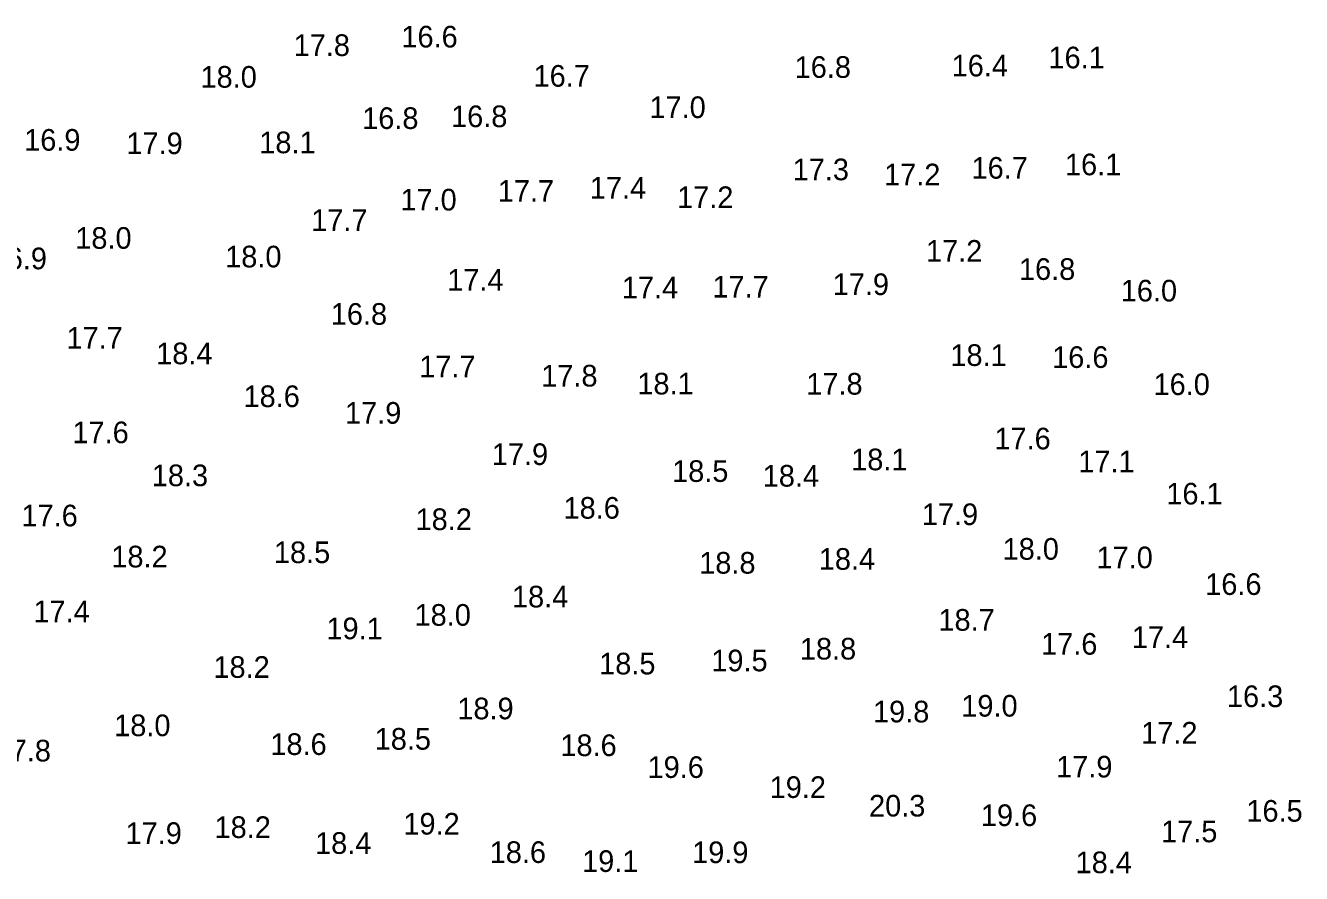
# Model space of a CAD drawing. Extents: x 3040093 to 3056816, y 408076 to 509144.
# Drawn here: x 3044785.9 to 3045080.8, y 434796.3 to 434992.2 of the extents above; entities that cross this region are included whole.
import ezdxf

# ---------------------------------------------------------------- set-up
doc = ezdxf.new("R2010")
doc.units = 0
doc.layers.add('V-TOPO-SOUN-0810', color=7, linetype='Continuous')

msp = doc.modelspace()

# ---------------------------------------------------------------- texts
at = {"layer": 'V-TOPO-SOUN-0810'}
for s, p in [('17.8 ', (3044847.89, 434985.2)), ('16.6 ', (3044872.79, 434987.17)), ('16.1 ', (3045022.33, 434982.35)), ('16.8 ', (3044963.67, 434980.15)), ('16.4 ', (3044999.95, 434980.48)), ('18.0 ', (3044826.37, 434977.88)), ('16.7 ', (3044903.33, 434978.11)), ('17.0 ', (3044930.11, 434970.86)), ('16.8 ', (3044863.73, 434968.34)), ('16.8 ', (3044884.27, 434968.76)), ('16.9 ', (3044785.62, 434963.32)), ('17.9 ', (3044809.24, 434962.53)), ('18.1 ', (3044839.95, 434962.73)), ('17.3 ', (3044963.21, 434956.49)), ('17.2 ', (3044984.34, 434955.31)), ('16.7 ', (3045004.55, 434956.85)), ('16.1 ', (3045026.14, 434957.64)), ('17.0 ', (3044872.56, 434949.5)), ('17.7 ', (3044895.07, 434951.51)), ('17.4 ', (3044916.33, 434952.26)), ('17.2 ', (3044936.5, 434950.06)), ('17.7 ', (3044851.96, 434944.78)), ('18.0 ', (3044797.43, 434940.65)), ('17.2 ', (3044994.02, 434937.66)), ('16.9 ', (3044777.87, 434935.92)), ('18.0 ', (3044832.07, 434936.35)), ('16.8 ', (3045015.51, 434933.46)), ('17.4 ', (3044883.39, 434930.97)), ('17.4 ', (3044923.74, 434929.2)), ('17.7 ', (3044944.67, 434929.39)), ('17.9 ', (3044972.46, 434929.95)), ('16.0 ', (3045039.03, 434928.47)), ('16.8 ', (3044856.48, 434923.09)), ('17.7 ', (3044795.39, 434917.55)), ('18.4 ', (3044816.13, 434913.97)), ('18.1 ', (3044999.66, 434913.58)), ('16.6 ', (3045023.18, 434913.12)), ('17.7 ', (3044876.92, 434910.95)), ('17.8 ', (3044905.11, 434908.82)), ('18.1 ', (3044927.32, 434906.99)), ('17.8 ', (3044966.36, 434906.95)), ('16.0 ', (3045046.61, 434906.85)), ('18.6 ', (3044836.31, 434904.07)), ('17.9 ', (3044859.76, 434900.23)), ('17.6 ', (3044796.77, 434895.73)), ('17.6 ', (3045009.83, 434894.29)), ('17.9 ', (3044893.69, 434890.68)), ('18.1 ', (3044976.73, 434889.47)), ('17.1 ', (3045029.22, 434889.01)), ('18.3 ', (3044815.11, 434885.79)), ('18.5 ', (3044935.35, 434886.78)), ('18.4 ', (3044956.29, 434885.69)), ('16.1 ', (3045049.56, 434881.56)), ('17.6 ', (3044784.99, 434876.51)), ('18.2 ', (3044876.07, 434875.65)), ('18.6 ', (3044910.26, 434878.28)), ('17.9 ', (3044993.06, 434876.8)), ('18.2 ', (3044805.76, 434867.02)), ('18.5 ', (3044843.33, 434868.01)), ('18.0 ', (3045011.73, 434868.8)), ('17.0 ', (3045033.42, 434866.83)), ('18.8 ', (3044941.62, 434865.58)), ('18.4 ', (3044969.25, 434866.47)), ('16.6 ', (3045058.55, 434860.66)), ('18.4 ', (3044898.35, 434857.77)), ('17.4 ', (3044787.75, 434854.36)), ('18.0 ', (3044875.84, 434853.54)), ('18.7 ', (3044996.9, 434852.39)), ('19.1 ', (3044855.47, 434850.42)), ('17.6 ', (3045020.62, 434846.85)), ('17.4 ', (3045041.59, 434848.39)), ('18.8 ', (3044964.88, 434845.73)), ('18.2 ', (3044829.35, 434841.5)), ('18.5 ', (3044918.49, 434842.29)), ('19.5 ', (3044944.41, 434843.01)), ('16.3 ', (3045063.57, 434834.74)), ('18.9 ', (3044885.72, 434831.92)), ('19.0 ', (3045002.18, 434832.54)), ('19.8 ', (3044981.78, 434831.2)), ('18.0 ', (3044806.42, 434828.02)), ('17.2 ', (3045043.75, 434826.31)), ('18.6 ', (3044842.51, 434823.68)), ('18.5 ', (3044866.62, 434824.9)), ('18.6 ', (3044909.53, 434823.42)), ('17.8 ', (3044778.79, 434822.18)), ('19.6 ', (3044929.68, 434818.37)), ('17.9 ', (3045024.1, 434818.47)), ('19.2 ', (3044957.89, 434813.74)), ('20.3 ', (3044980.86, 434809.45)), ('16.5 ', (3045068.06, 434808.26)), ('19.2 ', (3044873.25, 434805.28)), ('19.6 ', (3045006.71, 434807.25)), ('17.9 ', (3044809.04, 434803.11)), ('18.2 ', (3044829.61, 434804.49)), ('17.5 ', (3045048.35, 434803.51)), ('18.4 ', (3044852.84, 434800.82)), ('18.6 ', (3044893.2, 434798.72)), ('19.1 ', (3044914.55, 434796.65)), ('19.9 ', (3044939.98, 434798.68)), ('18.4 ', (3045028.6, 434796.36))]:
    msp.add_text(s, height=5, dxfattribs=at).set_placement(p)

doc.saveas('drawing.dxf')
